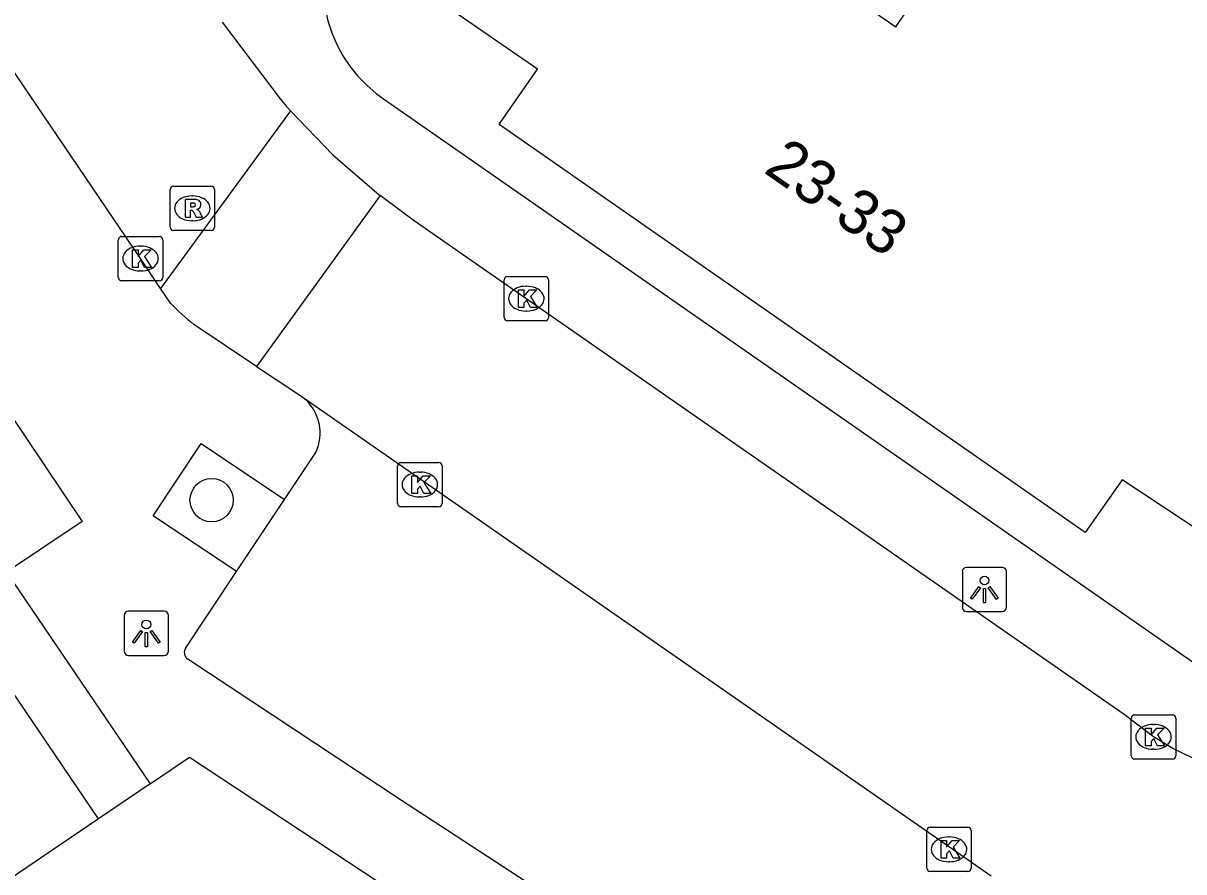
# Model space of a CAD drawing. Extents: x 159280 to 160375, y 384531 to 385872.
# Drawn here: x 159863.56 to 159889.74, y 385135.7 to 385154.86 of the extents above; entities that cross this region are included whole.
import ezdxf

# ---------------------------------------------------------------- set-up
doc = ezdxf.new("R2010")
doc.units = 0
for name, color, linetype in [('IMGEO_Boom', 7, 'Continuous'), ('IMGEO_Kolk', 7, 'Continuous'), ('IMGEO_Lichtpunt', 7, 'Continuous'), ('IMGEO_Pand', 7, 'Continuous'), ('IMGEO_Pand_nummerreeks', 7, 'Continuous'), ('IMGEO_Parkeervlak_open', 7, 'Continuous'), ('IMGEO_Rijbaan_lokaal_open', 7, 'Continuous'), ('IMGEO_Rioolput', 7, 'Continuous'), ('IMGEO_Voetpad_open', 7, 'Continuous')]:
    doc.layers.add(name, color=color, linetype=linetype)

msp = doc.modelspace()

# ---------------------------------------------------------------- linework, layer by layer
at = {"layer": 'IMGEO_Boom'}
msp.add_circle((159867.814, 385144.091), 0.489, dxfattribs=at)
at = {"layer": 'IMGEO_Kolk'}
for p, q in [((159865.784, 385150.045), (159866.636, 385150.045)), ((159865.709, 385149.119), (159865.709, 385149.971)), ((159866.197, 385149.825), (159866.222, 385149.825)), ((159866.71, 385149.971), (159866.71, 385149.119)), ((159866.22, 385149.265), (159866.195, 385149.265)), ((159866.636, 385149.045), (159865.784, 385149.045)), ((159874.412, 385148.214), (159874.412, 385149.066)), ((159874.487, 385149.14), (159875.339, 385149.14)), ((159875.413, 385149.066), (159875.413, 385148.214)), ((159874.9, 385148.92), (159874.925, 385148.92)), ((159874.923, 385148.36), (159874.898, 385148.36)), ((159875.339, 385148.14), (159874.487, 385148.14)), ((159872.01, 385144.017), (159872.01, 385144.869)), ((159872.085, 385144.943), (159872.937, 385144.943)), ((159873.011, 385144.869), (159873.011, 385144.017)), ((159872.498, 385144.723), (159872.523, 385144.723)), ((159872.521, 385144.163), (159872.496, 385144.163)), ((159872.937, 385143.943), (159872.085, 385143.943)), ((159888.559, 385138.321), (159888.559, 385139.173)), ((159888.634, 385139.247), (159889.486, 385139.247)), ((159889.047, 385139.027), (159889.072, 385139.027)), ((159889.56, 385139.173), (159889.56, 385138.321)), ((159889.486, 385138.247), (159888.634, 385138.247)), ((159889.07, 385138.467), (159889.045, 385138.467)), ((159884.021, 385136.709), (159884.873, 385136.709)), ((159883.946, 385135.783), (159883.946, 385136.635)), ((159884.434, 385136.489), (159884.459, 385136.489)), ((159884.947, 385136.635), (159884.947, 385135.783)), ((159884.457, 385135.929), (159884.432, 385135.929)), ((159884.873, 385135.709), (159884.021, 385135.709))]:
    msp.add_line(p, q, dxfattribs=at)
for points in [[(159865.784, 385150.045), (159866.636, 385150.045)], [(159865.709, 385149.119), (159865.709, 385149.971)], [(159866.03, 385149.745), (159866.153, 385149.745), (159866.153, 385149.594), (159866.283, 385149.745), (159866.447, 385149.745), (159866.301, 385149.594), (159866.454, 385149.345), (159866.302, 385149.345), (159866.217, 385149.509), (159866.153, 385149.442), (159866.153, 385149.345), (159866.03, 385149.345), (159866.03, 385149.745)], [(159866.71, 385149.971), (159866.71, 385149.119)], [(159866.636, 385149.045), (159865.784, 385149.045)], [(159874.412, 385148.214), (159874.412, 385149.066)], [(159874.487, 385149.14), (159875.339, 385149.14)], [(159875.413, 385149.066), (159875.413, 385148.214)], [(159874.733, 385148.84), (159874.856, 385148.84), (159874.856, 385148.689), (159874.986, 385148.84), (159875.15, 385148.84), (159875.004, 385148.689), (159875.157, 385148.44), (159875.005, 385148.44), (159874.92, 385148.604), (159874.856, 385148.537), (159874.856, 385148.44), (159874.733, 385148.44), (159874.733, 385148.84)], [(159875.339, 385148.14), (159874.487, 385148.14)], [(159872.01, 385144.017), (159872.01, 385144.869)], [(159872.085, 385144.943), (159872.937, 385144.943)], [(159873.011, 385144.869), (159873.011, 385144.017)], [(159872.331, 385144.643), (159872.454, 385144.643), (159872.454, 385144.492), (159872.584, 385144.643), (159872.748, 385144.643), (159872.602, 385144.492), (159872.755, 385144.243), (159872.603, 385144.243), (159872.518, 385144.407), (159872.454, 385144.34), (159872.454, 385144.243), (159872.331, 385144.243), (159872.331, 385144.643)], [(159872.937, 385143.943), (159872.085, 385143.943)], [(159888.559, 385138.321), (159888.559, 385139.173)], [(159888.634, 385139.247), (159889.486, 385139.247)], [(159889.56, 385139.173), (159889.56, 385138.321)], [(159888.88, 385138.947), (159889.003, 385138.947), (159889.003, 385138.796), (159889.133, 385138.947), (159889.297, 385138.947), (159889.151, 385138.796), (159889.304, 385138.547), (159889.152, 385138.547), (159889.067, 385138.711), (159889.003, 385138.644), (159889.003, 385138.547), (159888.88, 385138.547), (159888.88, 385138.947)], [(159889.486, 385138.247), (159888.634, 385138.247)], [(159884.021, 385136.709), (159884.873, 385136.709)], [(159883.946, 385135.783), (159883.946, 385136.635)], [(159884.267, 385136.409), (159884.39, 385136.409), (159884.39, 385136.258), (159884.52, 385136.409), (159884.684, 385136.409), (159884.538, 385136.258), (159884.691, 385136.009), (159884.539, 385136.009), (159884.454, 385136.173), (159884.39, 385136.106), (159884.39, 385136.009), (159884.267, 385136.009), (159884.267, 385136.409)], [(159884.947, 385136.635), (159884.947, 385135.783)], [(159884.873, 385135.709), (159884.021, 385135.709)]]:
    msp.add_lwpolyline(points, dxfattribs=at)
for centre, start, end in [((159865.786, 385149.969), 91.552, 178.448), ((159865.786, 385149.969), 91.552, 178.448), ((159866.634, 385149.969), 1.552, 88.448), ((159866.634, 385149.969), 1.552, 88.448), ((159865.786, 385149.121), 181.552, 268.448), ((159865.786, 385149.121), 181.552, 268.448), ((159866.634, 385149.121), 271.552, 358.448), ((159866.634, 385149.121), 271.552, 358.448), ((159874.489, 385149.064), 91.552, 178.448), ((159874.489, 385149.064), 91.552, 178.448), ((159875.337, 385149.064), 1.552, 88.448), ((159875.337, 385149.064), 1.552, 88.448), ((159874.489, 385148.216), 181.552, 268.448), ((159874.489, 385148.216), 181.552, 268.448), ((159875.337, 385148.216), 271.552, 358.448), ((159875.337, 385148.216), 271.552, 358.448), ((159872.087, 385144.867), 91.552, 178.448), ((159872.087, 385144.867), 91.552, 178.448), ((159872.935, 385144.867), 1.552, 88.448), ((159872.935, 385144.867), 1.552, 88.448), ((159872.087, 385144.019), 181.552, 268.448), ((159872.087, 385144.019), 181.552, 268.448), ((159872.935, 385144.019), 271.552, 358.448), ((159872.935, 385144.019), 271.552, 358.448), ((159888.636, 385139.171), 91.552, 178.448), ((159888.636, 385139.171), 91.552, 178.448), ((159889.484, 385139.171), 1.552, 88.448), ((159889.484, 385139.171), 1.552, 88.448), ((159888.636, 385138.323), 181.552, 268.448), ((159888.636, 385138.323), 181.552, 268.448), ((159889.484, 385138.323), 271.552, 358.448), ((159889.484, 385138.323), 271.552, 358.448), ((159884.023, 385136.633), 91.552, 178.448), ((159884.023, 385136.633), 91.552, 178.448), ((159884.871, 385136.633), 1.552, 88.448), ((159884.871, 385136.633), 1.552, 88.448), ((159884.023, 385135.785), 181.552, 268.448), ((159884.023, 385135.785), 181.552, 268.448), ((159884.871, 385135.785), 271.552, 358.448), ((159884.871, 385135.785), 271.552, 358.448)]:
    msp.add_arc(centre, 0.0765, start, end, dxfattribs=at)
for centre, major_axis, ratio, start_param, end_param in [((159866.196, 385149.545), (-0.387, 0.002), 0.722429, 4.712389, 7.853982), ((159866.221, 385149.545), (-0.39, 0.002), 0.717154, 1.570796, 4.712389), ((159874.899, 385148.64), (-0.387, 0.002), 0.722429, 4.712389, 7.853982), ((159874.924, 385148.64), (-0.39, 0.002), 0.717154, 1.570796, 4.712389), ((159872.497, 385144.443), (-0.387, 0.002), 0.722429, 4.712389, 7.853982), ((159872.522, 385144.443), (-0.39, 0.002), 0.717154, 1.570796, 4.712389), ((159889.046, 385138.747), (-0.387, 0.002), 0.722429, 4.712389, 7.853982), ((159889.071, 385138.747), (-0.39, 0.002), 0.717154, 1.570796, 4.712389), ((159884.433, 385136.209), (-0.387, 0.002), 0.722429, 4.712389, 7.853982), ((159884.458, 385136.209), (-0.39, 0.002), 0.717154, 1.570796, 4.712389)]:
    msp.add_ellipse(centre, major_axis=major_axis, ratio=ratio, start_param=start_param, end_param=end_param, dxfattribs=at)
at = {"layer": 'IMGEO_Lichtpunt'}
for p, q in [((159884.747, 385142.479), (159884.747, 385141.672)), ((159884.747, 385142.479), (159884.747, 385141.672)), ((159885.649, 385142.574), (159884.841, 385142.574)), ((159885.649, 385142.574), (159884.841, 385142.574)), ((159885.743, 385141.672), (159885.743, 385142.479)), ((159885.743, 385141.672), (159885.743, 385142.479)), ((159865.842, 385141.488), (159865.842, 385140.681)), ((159865.842, 385141.488), (159865.842, 385140.681)), ((159866.744, 385141.583), (159865.936, 385141.583)), ((159866.744, 385141.583), (159865.936, 385141.583)), ((159866.838, 385140.681), (159866.838, 385141.488)), ((159866.838, 385140.681), (159866.838, 385141.488)), ((159884.841, 385141.578), (159885.649, 385141.578)), ((159884.841, 385141.578), (159885.649, 385141.578)), ((159865.936, 385140.587), (159866.744, 385140.587)), ((159865.936, 385140.587), (159866.744, 385140.587))]:
    msp.add_line(p, q, dxfattribs=at)
for points in [[(159885.121, 385142.143), (159885.16, 385142.115), (159884.972, 385141.853), (159884.934, 385141.88), (159885.121, 385142.143)], [(159885.223, 385142.095), (159885.27, 385142.095), (159885.27, 385141.773), (159885.223, 385141.773), (159885.223, 385142.095)], [(159885.333, 385142.115), (159885.371, 385142.142), (159885.558, 385141.88), (159885.519, 385141.852), (159885.333, 385142.115)], [(159866.216, 385141.152), (159866.255, 385141.124), (159866.067, 385140.862), (159866.029, 385140.889), (159866.216, 385141.152)], [(159866.318, 385141.104), (159866.365, 385141.104), (159866.365, 385140.782), (159866.318, 385140.782), (159866.318, 385141.104)], [(159866.428, 385141.124), (159866.466, 385141.151), (159866.653, 385140.889), (159866.614, 385140.861), (159866.428, 385141.124)]]:
    msp.add_lwpolyline(points, dxfattribs=at)
for centre in [(159885.246, 385142.277), (159866.341, 385141.286)]:
    msp.add_circle(centre, 0.0994, dxfattribs=at)
for centre, start, end in [((159884.841, 385142.479), 90, 180), ((159884.841, 385142.479), 90, 180), ((159885.649, 385142.479), 0, 90), ((159885.649, 385142.479), 0, 90), ((159884.841, 385141.672), 180, 270), ((159884.841, 385141.672), 180, 270), ((159885.649, 385141.672), 270, 0), ((159885.649, 385141.672), 270, 360), ((159865.936, 385141.488), 90, 180), ((159865.936, 385141.488), 90, 180), ((159866.744, 385141.488), 0, 90), ((159866.744, 385141.488), 0, 90), ((159865.936, 385140.681), 180, 270), ((159865.936, 385140.681), 180, 270), ((159866.744, 385140.681), 270, 0), ((159866.744, 385140.681), 270, 360)]:
    msp.add_arc(centre, 0.0946, start, end, dxfattribs=at)
at = {"layer": 'IMGEO_Pand'}
for points in [[(159896.444, 385151.807), (159895.341, 385152.536), (159894.427, 385151.153), (159895.53, 385150.424), (159890.646, 385143.033), (159890.637, 385143.039), (159888.349, 385144.552), (159887.521, 385143.362), (159874.297, 385152.571), (159874.323, 385152.608), (159875.166, 385153.818), (159873.035, 385155.288), (159875.018, 385158.163), (159876.086, 385159.711), (159883.244, 385154.775), (159884.779, 385157), (159887.241, 385155.301), (159888.804, 385157.568), (159890.159, 385156.635)], [(159865.265, 385136.898), (159862.004, 385141.702)], [(159865.265, 385136.898), (159860.615, 385133.742), (159858.9, 385136.269)]]:
    msp.add_lwpolyline(points, dxfattribs=at)
at = {"layer": 'IMGEO_Parkeervlak_open'}
msp.add_lwpolyline([(159868.378, 385142.478), (159869.454, 385144.104)], dxfattribs=at)
at = {"layer": 'IMGEO_Rijbaan_lokaal_open'}
for points in [[(159866.661, 385148.872), (159866.21, 385149.545), (159861.068, 385157.14), (159857.201, 385162.791), (159857.139, 385162.87)], [(159856.77, 385155.723), (159864.895, 385143.606), (159863.188, 385142.466)], [(159868.054, 385154.877), (159869.359, 385153.15), (159869.474, 385153.014), (159869.591, 385152.88)], [(159869.591, 385152.88), (159866.661, 385148.872)], [(159869.591, 385152.88), (159870.548, 385151.889), (159871.589, 385150.987), (159871.613, 385150.968)], [(159871.613, 385150.968), (159868.829, 385147.111)], [(159890.906, 385137.953), (159890.42, 385138.088), (159889.947, 385138.267), (159889.492, 385138.486), (159889.059, 385138.746), (159888.399, 385139.25), (159872.361, 385150.415), (159871.613, 385150.968)], [(159866.884, 385148.54), (159866.661, 385148.872)], [(159868.829, 385147.111), (159867.412, 385148.058)], [(159868.829, 385147.111), (159869.784, 385146.474), (159869.899, 385146.39)], [(159869.899, 385146.39), (159885.396, 385135.609)]]:
    msp.add_lwpolyline(points, dxfattribs=at)
msp.add_arc((159870.824, 385152.326), 5.464, 223.8568, 231.3587, dxfattribs=at)
at = {"layer": 'IMGEO_Rioolput'}
for p, q in [((159866.877, 385150.252), (159866.877, 385151.104)), ((159866.952, 385151.178), (159867.804, 385151.178)), ((159867.878, 385151.104), (159867.878, 385150.252)), ((159867.365, 385150.958), (159867.39, 385150.958)), ((159867.388, 385150.398), (159867.363, 385150.398)), ((159867.804, 385150.178), (159866.952, 385150.178))]:
    msp.add_line(p, q, dxfattribs=at)
for points in [[(159866.877, 385150.252), (159866.877, 385151.104)], [(159866.952, 385151.178), (159867.804, 385151.178)], [(159867.878, 385151.104), (159867.878, 385150.252)], [(159867.466, 385150.876), (159867.214, 385150.878), (159867.214, 385150.478)], [(159867.392, 385150.797), (159867.338, 385150.797), (159867.338, 385150.716)], [(159867.214, 385150.478), (159867.338, 385150.478), (159867.338, 385150.64), (159867.349, 385150.64)], [(159867.338, 385150.716), (159867.39, 385150.716)], [(159867.396, 385150.611), (159867.467, 385150.478), (159867.607, 385150.478), (159867.542, 385150.604)], [(159867.804, 385150.178), (159866.952, 385150.178)]]:
    msp.add_lwpolyline(points, dxfattribs=at)
for centre, radius, start, end in [((159866.954, 385151.102), 0.0765, 91.552, 178.448), ((159866.954, 385151.102), 0.0765, 91.552, 178.448), ((159867.802, 385151.102), 0.0765, 1.552, 88.448), ((159867.802, 385151.102), 0.0765, 1.552, 88.448), ((159867.398, 385150.701), 0.0964, 77.0061, 93.1865), ((159867.412, 385150.758), 0.0378, 276.6634, 79.6772), ((159867.465, 385150.766), 0.109, 350.3612, 89.416), ((159867.348, 385150.587), 0.0533, 26.0293, 88.6989), ((159867.374, 385150.905), 0.19, 274.7715, 282.9687), ((159867.463, 385150.766), 0.112, 277.5842, 350.9817), ((159867.447, 385150.551), 0.108, 29.5134, 73.7905), ((159866.954, 385150.254), 0.0765, 181.552, 268.448), ((159866.954, 385150.254), 0.0765, 181.552, 268.448), ((159867.802, 385150.254), 0.0765, 271.552, 358.448), ((159867.802, 385150.254), 0.0765, 271.552, 358.448)]:
    msp.add_arc(centre, radius, start, end, dxfattribs=at)
for centre, major_axis, ratio, start_param, end_param in [((159867.364, 385150.678), (-0.387, 0.002), 0.722429, 4.712389, 7.853982), ((159867.389, 385150.678), (-0.39, 0.002), 0.717154, 1.570796, 4.712389)]:
    msp.add_ellipse(centre, major_axis=major_axis, ratio=ratio, start_param=start_param, end_param=end_param, dxfattribs=at)
at = {"layer": 'IMGEO_Voetpad_open'}
for points in [[(159867.935, 385161.65), (159870.757, 385157.393), (159870.623, 385157.14), (159870.513, 385156.876), (159870.426, 385156.604), (159870.365, 385156.325), (159870.328, 385156.041), (159870.317, 385155.755), (159870.331, 385155.47), (159870.371, 385155.187), (159870.436, 385154.908), (159870.526, 385154.637), (159870.639, 385154.374), (159870.776, 385154.123), (159870.934, 385153.885), (159871.113, 385153.662), (159871.312, 385153.456), (159871.528, 385153.268), (159871.688, 385153.149), (159890.084, 385140.347)], [(159868.378, 385142.478), (159866.498, 385143.735), (159867.578, 385145.368), (159869.454, 385144.104)], [(159869.454, 385144.104), (159870.162, 385145.166)], [(159863.188, 385142.466), (159866.43, 385137.689)], [(159867.229, 385140.761), (159868.378, 385142.478)], [(159881.532, 385131.149), (159872.074, 385137.33), (159867.274, 385140.502)], [(159866.43, 385137.689), (159867.317, 385138.29), (159872.304, 385134.996)], [(159866.43, 385137.689), (159865.265, 385136.898)]]:
    msp.add_lwpolyline(points, dxfattribs=at)
for centre, radius, start, end in [((159869.232, 385145.606), 1.029, 334.6564, 49.5971), ((159867.386, 385140.655), 0.19, 146.0327, 233.6802)]:
    msp.add_arc(centre, radius, start, end, dxfattribs=at)

# ---------------------------------------------------------------- texts
at = {"layer": 'IMGEO_Pand_nummerreeks'}
msp.add_text('23-33', height=1, rotation=325.147, dxfattribs=at).set_placement((159880.239, 385151.504))

doc.saveas('drawing.dxf')
